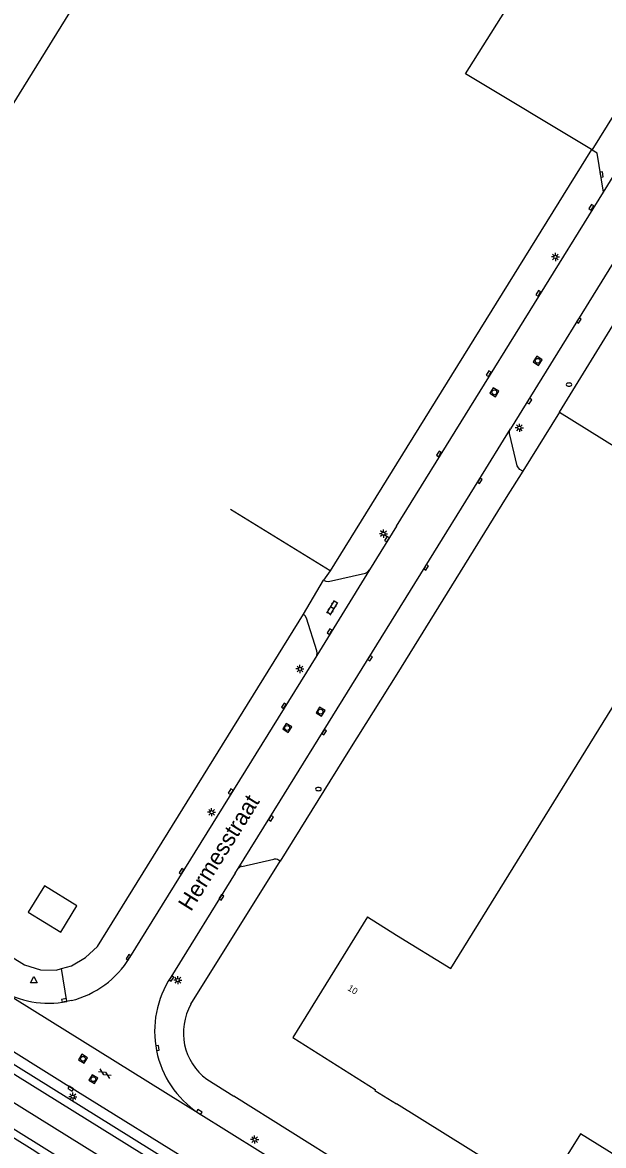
# Model space of a CAD drawing. Extents: x 128000 to 131008, y 398996 to 402500.
# Drawn here: x 128942.5 to 129031.8, y 400151.1 to 400323.5 of the extents above; entities that cross this region are included whole.
import ezdxf

# ---------------------------------------------------------------- set-up
doc = ezdxf.new("R2010")
doc.units = 0
for name, color, linetype in [('gg-afsc-hekwerk', 7, 'Continuous'), ('gg-anno-huisnummerreeks BGT', 7, 'Continuous'), ('gg-anno-openbare ruimte label', 7, 'Continuous'), ('gg-bbg-hoofdgebouw', 7, 'Continuous'), ('gg-bbg-luifel en loopbrug', 7, 'Continuous'), ('gg-knt-bovenkant onderkant talud', 7, 'Continuous'), ('gg-knt-onverhard', 7, 'Continuous'), ('gg-knt-verharding', 7, 'Continuous'), ('gt-grn-groengrens', 7, 'Continuous'), ('gt-grn-vlakafsluiter', 7, 'Continuous'), ('gt-grn-weggrens', 7, 'Continuous'), ('gt-symb-brandkraan', 7, 'Continuous'), ('gt-symb-gesloten verharding', 7, 'Continuous'), ('gt-symb-klinker verharding', 7, 'Continuous'), ('gt-symb-kolk', 7, 'Continuous'), ('gt-symb-lichtmast', 7, 'Continuous'), ('gt-symb-rioolschacht', 7, 'Continuous'), ('gt-symb-waterafsluiter', 7, 'Continuous'), ('gx-grn-maaiveld', 7, 'Continuous')]:
    doc.layers.add(name, color=color, linetype=linetype)

# ---------------------------------------------------------------- blocks, each defined once
blk = doc.blocks.new('gt0-RS')
at = {"layer": 'gt-symb-rioolschacht'}
blk.add_lwpolyline([(-0.5, -0.5), (0.5, -0.5), (0.5, 0.5), (-0.5, 0.5)], close=True, dxfattribs=at)
blk.add_circle((0, 0), 0.375, dxfattribs=at)
blk = doc.blocks.new('gt0-KOLK')
at = {"layer": 'gt-symb-kolk'}
blk.add_lwpolyline([(0, 0), (0.38, 0), (0.38, 0.4), (-0.38, 0.4), (-0.38, 0), (0, 0)], dxfattribs=at)
blk = doc.blocks.new('gt0-LMAST')
at = {"layer": 'gt-symb-lichtmast'}
for p, q in [((-0.18, 0.17), (-0.45, 0.44)), ((-0.01, 0.25), (-0.01, 0.62)), ((0.17, 0.17), (0.44, 0.44)), ((-0.26, 0), (-0.63, 0)), ((-0.18, -0.18), (-0.45, -0.45)), ((-0.01, -0.25), (-0.01, -0.63)), ((0.44, -0.45), (0.17, -0.18)), ((0.24, 0), (0.62, 0))]:
    blk.add_line(p, q, dxfattribs=at)
blk.add_circle((-0.01, 0), 0.25, dxfattribs=at)
blk = doc.blocks.new('gt0-BR')
at = {"layer": 'gt-symb-brandkraan'}
for centre, radius, start, end in [((-0.24, 0), 0.206, 107.5669, 252.4331), ((0.6, -2.66), 3, 106.892, 107.5669), ((0, -0.69), 0.938, 73.108, 106.892), ((-0.6, -2.66), 3, 72.4331, 73.108), ((0.24, 0), 0.206, 287.567, 72.4331), ((0.6, 2.66), 3, 252.4331, 253.108), ((0, 0.69), 0.938, 253.108, 286.8921), ((-0.6, 2.66), 3, 286.8921, 287.567)]:
    blk.add_arc(centre, radius, start, end, dxfattribs=at)
blk = doc.blocks.new('gt0-KL1')
at = {"layer": 'gt-symb-klinker verharding'}
for p, q in [((-1.15, 0.3), (1.15, 0.3)), ((-1, -0.3), (-1, 0.3)), ((-0.5, 0.3), (-0.5, 0.45)), ((0, -0.3), (0, 0.3)), ((0.5, 0.3), (0.5, 0.45)), ((1, -0.3), (1, 0.3)), ((-1.15, -0.3), (1.15, -0.3)), ((-0.5, -0.45), (-0.5, -0.3)), ((0.5, -0.45), (0.5, -0.3))]:
    blk.add_line(p, q, dxfattribs=at)
blk = doc.blocks.new('gt0-WAFSL')
at = {"layer": 'gt-symb-waterafsluiter'}
for p, q in [((-0.5, -0.33), (0, 0.67)), ((0, 0.67), (0.5, -0.33)), ((0.5, -0.33), (-0.5, -0.33))]:
    blk.add_line(p, q, dxfattribs=at)
blk = doc.blocks.new('gt0-GESVH1')
at = {"layer": 'gt-symb-gesloten verharding'}
for p, q in [((-0.99, -0.26), (0.01, 0.24)), ((0.01, -0.26), (-0.99, 0.24)), ((0.01, 0.24), (1.01, -0.26)), ((1.01, 0.24), (0.01, -0.26))]:
    blk.add_line(p, q, dxfattribs=at)

msp = doc.modelspace()

# ---------------------------------------------------------------- linework, layer by layer
at = {"layer": 'gg-afsc-hekwerk'}
for p, q in [((129029.92, 400304.02), (129000, 400255.78)), ((129030.03, 400303.95), (129029.92, 400304.02)), ((129000, 400255.78), (128989.81, 400239.35)), ((128989.81, 400239.35), (128974.48, 400248.79))]:
    msp.add_line(p, q, dxfattribs=at)
for points in [[(129010.6, 400315.68), (129030.83, 400347.74), (129034.34, 400345.62), (129082.16, 400422.57), (129120.16, 400457.93)], [(128809.73, 400261.52), (128942.82, 400178.9), (128945.27, 400178.12), (128947.7, 400178.07), (128948.5, 400178.3)], [(128948.5, 400178.3), (128950.04, 400178.75), (128952.18, 400180.02), (128954.07, 400181.71), (128985.67, 400232.71)]]:
    msp.add_lwpolyline(points, dxfattribs=at)
at = {"layer": 'gg-bbg-hoofdgebouw'}
msp.add_line((128995.51, 400186.24), (129000, 400183.46), dxfattribs=at)
for points in [[(129063.29, 400508.6), (128943.63, 400582.63), (128788.62, 400332.5), (128807, 400321.12), (128790.39, 400294.28), (128859.38, 400251.55), (128858.35, 400249.87), (128890.78, 400229.83), (128891.83, 400231.53), (128901, 400225.84), (128917.72, 400252.81), (128908.54, 400258.49), (128959.93, 400341.52), (128972.03, 400334.05)], [(129000, 400183.46), (129008.31, 400178.31), (129044.88, 400237.33)], [(129087.68, 400210.72), (129045.25, 400142.38), (129028.27, 400152.92), (129022.43, 400143.59), (129000, 400157.52)], [(128995.51, 400186.24), (128984.03, 400167.71), (128996.72, 400159.74), (128996.63, 400159.61), (129000, 400157.52)]]:
    msp.add_lwpolyline(points, dxfattribs=at)
at = {"layer": 'gg-bbg-luifel en loopbrug'}
msp.add_lwpolyline([(128943.42, 400186.97), (128948.4, 400183.91), (128950.87, 400187.93), (128945.89, 400190.99), (128943.42, 400186.97)], dxfattribs=at)
at = {"layer": 'gg-knt-bovenkant onderkant talud'}
for points in [[(128333.5, 400540.29), (128368.98, 400518.88), (128448.04, 400469.61), (128530.68, 400418.55), (128612.63, 400367.81), (128696.85, 400316.07), (128778.01, 400265.25), (128862.15, 400212.76), (128956.55, 400154.07), (129038.3, 400103.22), (129119.96, 400052.68), (129148.42, 400034.86), (129162.19, 400026.43)], [(129161.48, 400025.58), (129147.64, 400033.81), (129119.34, 400051.53), (129037.27, 400102.36), (128861.13, 400211.85), (128777.31, 400263.92), (128695.4, 400315.05), (128612.03, 400366.29), (128529.89, 400417.27), (128447.46, 400468.28), (128368.18, 400517.11), (128331.97, 400538.2)]]:
    msp.add_lwpolyline(points, dxfattribs=at)
at = {"layer": 'gg-knt-onverhard'}
for points in [[(129156.61, 400023.38), (129153.36, 400023.43), (129150.2, 400023.73), (129147.63, 400024.64), (129143.21, 400026.97), (129114.35, 400045.38), (129033.23, 400096.36), (128951.57, 400147.17), (128857.4, 400205.9), (128774.01, 400257.39), (128691.4, 400308.63), (128608.6, 400360.3), (128525.34, 400411.3), (128443.58, 400461.67), (128363.3, 400509.84), (128329.75, 400529.73), (128323.2, 400533.15)], [(129212.52, 399988.55), (129209.46, 399988.72), (129206.49, 399990.58), (129197.77, 399996.69), (129175.85, 400010.3), (129171.24, 400013.83), (129169.06, 400016.62), (129166.35, 400020.47), (129163.54, 400023.3), (129159.48, 400025.72), (129154.47, 400026.69), (129150, 400027.86), (129145.64, 400029.9), (129116.31, 400048.29), (129035.16, 400099.26), (128859.26, 400208.59), (128776.06, 400260.39), (128693.4, 400311.73), (128610.44, 400363.28), (128527.58, 400414.74), (128445.46, 400465.03), (128365.32, 400512.54), (128344.77, 400525.3), (128331.59, 400533.13)]]:
    msp.add_lwpolyline(points, dxfattribs=at)
at = {"layer": 'gg-knt-verharding'}
for p, q in [((129031.76, 400297.52), (129047.79, 400323.4)), ((129030.03, 400303.95), (129041.07, 400321.74)), ((129000, 400246.22), (129031.76, 400297.52)), ((129035.98, 400291.06), (129017.47, 400261.18)), ((129025.01, 400263.74), (129019.4, 400254.67)), ((129000, 400246.22), (128995.84, 400239.5)), ((128995.84, 400239.5), (128987.72, 400226.39)), ((128985.67, 400232.71), (128988.79, 400237.91)), ((128987.72, 400226.39), (128958.98, 400179.99)), ((128976.23, 400194), (128981.14, 400195.1)), ((128982.12, 400194.79), (128981.87, 400194.97)), ((128968.41, 400172.84), (128982.12, 400194.79)), ((128975.21, 400192.97), (128975.67, 400193.65)), ((128975.21, 400192.97), (128965.32, 400177.01)), ((128950, 400173.39), (128949.36, 400173.25)), ((128948.28, 400161.07), (128935.41, 400169.09)), ((128948.84, 400160.73), (128948.28, 400161.07)), ((128949.9, 400160.07), (128948.84, 400160.73)), ((128970.84, 400161.31), (128975.01, 400158.72)), ((129000, 400129.01), (128949.9, 400160.07)), ((128992.32, 400147.86), (128975.01, 400158.72)), ((128969.53, 400156.15), (129000, 400137.22))]:
    msp.add_line(p, q, dxfattribs=at)
for points in [[(129031.76, 400297.52), (129030.78, 400303.49), (129030.03, 400303.95)], [(129025.01, 400263.74), (129068.37, 400236.78), (129062.07, 400226.64)], [(128975.67, 400193.65), (128980.54, 400201.49), (129004.36, 400240), (129012.61, 400253.29), (129017.47, 400261.18)], [(129019.4, 400254.67), (129018.95, 400254.93), (129018.7, 400255.17), (129018.54, 400255.49), (129017.34, 400260.43), (129017.32, 400260.82), (129017.47, 400261.18)], [(129019.4, 400254.67), (129016.84, 400250.6), (129000.01, 400223.48), (128992.78, 400211.92), (128982.12, 400194.79)], [(128988.79, 400237.91), (128989.15, 400237.76), (128989.53, 400237.75), (128995.21, 400239.03), (128995.57, 400239.21), (128995.84, 400239.5)], [(128987.72, 400226.39), (128987.81, 400226.73), (128987.76, 400227.07), (128986.13, 400232.12), (128985.96, 400232.46), (128985.67, 400232.71)]]:
    msp.add_lwpolyline(points, dxfattribs=at)
for centre, radius, start, end in [((128981.34, 400194.14), 0.985, 57.4813, 102.2371), ((128976.42, 400193.09), 0.932, 101.4075, 143.0977), ((128946.56, 400187.5), 14.52, 283.7361, 328.8661), ((128977.9, 400168.69), 15.08, 146.5346, 191.3924), ((128946.55, 400187.49), 14.51, 238.4123, 281.136), ((128976.13, 400168.45), 8.89, 150.3892, 233.4622), ((128977.9, 400168.69), 15.08, 191.3914, 236.2538)]:
    msp.add_arc(centre, radius, start, end, dxfattribs=at)
at = {"layer": 'gt-grn-groengrens'}
for p, q in [((129025.01, 400263.74), (129048.03, 400301.1)), ((128989.81, 400239.35), (128988.79, 400237.91)), ((128949.36, 400173.25), (128948.5, 400178.3))]:
    msp.add_line(p, q, dxfattribs=at)
at = {"layer": 'gt-grn-vlakafsluiter'}
msp.add_line((129029.92, 400304.02), (129010.6, 400315.68), dxfattribs=at)
at = {"layer": 'gt-grn-weggrens'}
msp.add_line((128938.95, 400175.13), (128969.53, 400156.15), dxfattribs=at)
at = {"layer": 'gx-grn-maaiveld'}
msp.add_lwpolyline([(128935.02, 400156.18), (128944, 400150.58), (128953.44, 400144.35), (128963.08, 400138.08), (128976.25, 400130.17), (128989.84, 400122.07), (128990.22, 400121.83), (129006.97, 400111.24), (129027.26, 400098.41), (129027.97, 400097.96), (129038.32, 400091.17), (129048.69, 400084.4), (129060.45, 400077.03), (129072.19, 400069.68), (129083.6, 400062.21), (129095, 400054.74)], dxfattribs=at)

# ---------------------------------------------------------------- block references
at = {"layer": 'gt-symb-brandkraan'}
for p in [(129026.48, 400267.96), (128987.98, 400205.86)]:
    msp.add_blockref('gt0-BR', p, dxfattribs=at)
at = {"layer": 'gt-symb-gesloten verharding', "rotation": -31.877816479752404}
msp.add_blockref('gt0-GESVH1', (128955.16, 400162.21), dxfattribs=at)
at = {"layer": 'gt-symb-klinker verharding', "rotation": 58.20108717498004}
msp.add_blockref('gt0-KL1', (128990.12, 400233.69), dxfattribs=at)
at = {"layer": 'gt-symb-kolk'}
for p, rotation in [((129031.29, 400300.19), -81.54573827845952), ((129030.07, 400295.07), 56.75506275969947), ((129021.92, 400281.85), 58.40750843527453), ((129027.82, 400277.9), -121.67131852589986), ((129014.3, 400269.54), 58.249803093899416), ((129020.21, 400265.53), -122.00538320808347), ((129006.66, 400257.21), 58.20108717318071), ((129012.61, 400253.29), -121.81633408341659), ((128998.68, 400244.12), 58.20108717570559), ((129004.36, 400240), -121.71112260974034), ((128989.89, 400229.94), 58.58402124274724), ((128995.75, 400226.06), -121.82319104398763), ((128982.84, 400218.54), 58.201087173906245), ((128988.7, 400214.7), -121.70001618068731), ((128974.67, 400205.36), 58.201087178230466), ((128980.54, 400201.49), -121.83430302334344), ((128967.12, 400193.14), 58.20108717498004), ((128973.25, 400189.12), 58.20108717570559), ((128958.98, 400179.94), 58.20108717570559), ((128965.59, 400176.68), 58.20108717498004), ((128948.98, 400173.23), 9.613025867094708), ((128963.07, 400166.08), -80.20785375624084), ((128949.83, 400159.71), -31.877816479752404), ((128969.57, 400156.13), -33.165599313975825)]:
    msp.add_blockref('gt0-KOLK', p, dxfattribs=dict(at, rotation=rotation))
at = {"layer": 'gt-symb-lichtmast'}
for p in [(129024.4, 400287.55), (129018.86, 400261.33), (128997.99, 400245.07), (128985.15, 400224.31), (128971.58, 400202.31), (128966.39, 400176.53), (128950.26, 400158.64), (128978.19, 400152.06)]:
    msp.add_blockref('gt0-LMAST', p, dxfattribs=at)
at = {"layer": 'gt-symb-rioolschacht'}
for p, rotation in [((129021.67, 400271.6), 146.00796029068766), ((129015.02, 400266.78), 58.53512697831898), ((128988.31, 400217.74), 58.20108717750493), ((128983.19, 400215.25), 58.20108717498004), ((128951.82, 400164.46), -31.877816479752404), ((128953.41, 400161.33), -31.877816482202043)]:
    msp.add_blockref('gt0-RS', p, dxfattribs=dict(at, rotation=rotation))
at = {"layer": 'gt-symb-waterafsluiter'}
msp.add_blockref('gt0-WAFSL', (128944.26, 400176.44), dxfattribs=at)

# ---------------------------------------------------------------- texts
at = {"layer": 'gg-anno-huisnummerreeks BGT'}
msp.add_text('10', height=1, rotation=328.2, dxfattribs=at).set_placement((128992.37, 400175.05))
at = {"layer": 'gg-anno-openbare ruimte label'}
msp.add_text('Hermesstraat', height=2.5, rotation=58, dxfattribs=at).set_placement((128968.41, 400186.96))

doc.saveas('drawing.dxf')
